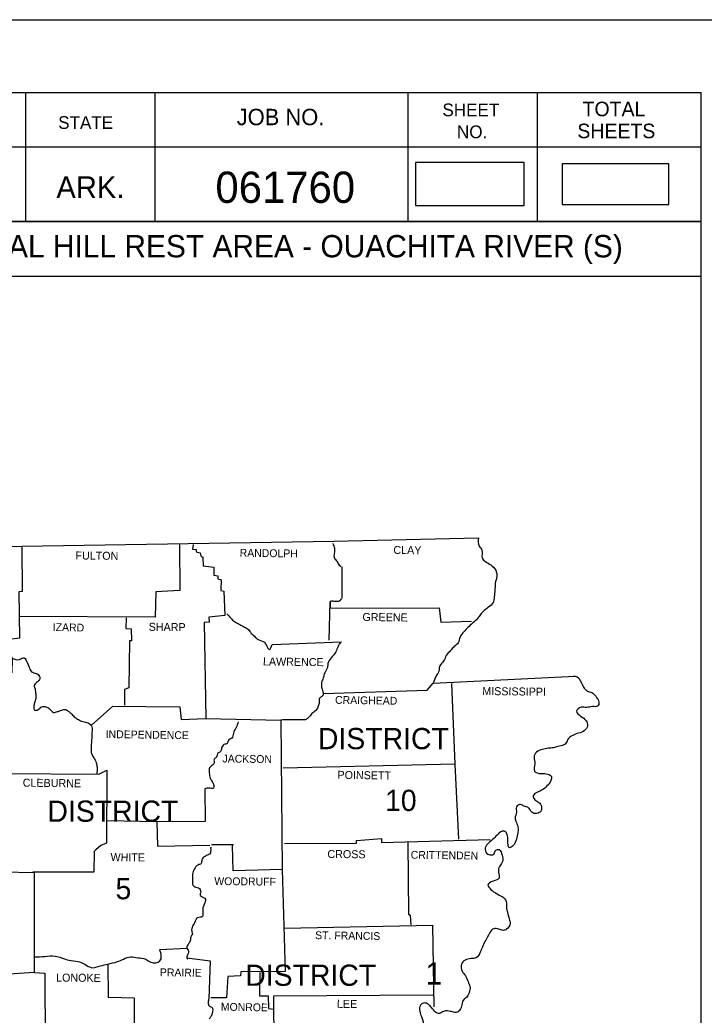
# Model space of a CAD drawing. Extents: x 22866 to 28196, y 1324810 to 1328105.
# Drawn here: x 26680 to 27047, y 1327007 to 1327542 of the extents above; entities that cross this region are included whole.
import ezdxf

# ---------------------------------------------------------------- set-up
doc = ezdxf.new("R2010")
doc.units = 0
for name, color, linetype in [('R_Border', 7, 'Continuous'), ('R_Border Notes', 7, 'Continuous'), ('R_Draft', 7, 'Continuous'), ('R_No Plot', 7, 'Continuous')]:
    doc.layers.add(name, color=color, linetype=linetype)

msp = doc.modelspace()

# ---------------------------------------------------------------- linework, layer by layer
at = {"layer": 'R_Border'}
for p, q in [((23883.86, 1327502.95), (27045.59, 1327502.95)), ((26683, 1327502.95), (26683, 1327433.55)), ((26752.39, 1327502.95), (26752.39, 1327433.55)), ((26888.19, 1327502.95), (26888.19, 1327433.55)), ((26957.59, 1327502.95), (26957.59, 1327433.55)), ((27045.59, 1325448.4), (27045.59, 1327502.95)), ((27045.59, 1327473.55), (26614.6, 1327473.55)), ((27045.59, 1327473.75), (27045.59, 1327473.75)), ((27045.59, 1327433.55), (26614.6, 1327433.55)), ((26644.2, 1327433.55), (27045.59, 1327433.55)), ((27045.59, 1327404.15), (26419.2, 1327404.15))]:
    msp.add_line(p, q, dxfattribs=at)
at = {"layer": 'R_Draft'}
for p, q in [((26902.05, 1327185.58), (26903.25, 1327189.28)), ((26902.35, 1327186.78), (26903.55, 1327189.68)), ((26782.85, 1327098.98), (26794.75, 1327098.98))]:
    msp.add_line(p, q, dxfattribs=at)
for points in [[(26892.27, 1327442.26), (26950.61, 1327442.26), (26950.61, 1327465.36), (26892.27, 1327465.36)], [(26971.05, 1327442.73), (27028.19, 1327442.73), (27028.19, 1327464.59), (26971.05, 1327464.59)]]:
    msp.add_lwpolyline(points, close=True, dxfattribs=at)
for points in [[(26377.45, 1327259.08), (26539.15, 1327258.98), (26681.05, 1327259.28), (26848.45, 1327261.88), (26926.05, 1327263.68)], [(26765.75, 1327260.18), (26765.95, 1327235.38), (26752.95, 1327234.68), (26752.55, 1327221.08), (26680.25, 1327221.48)], [(26681.05, 1327258.68), (26681.25, 1327234.88), (26679.55, 1327234.78), (26679.85, 1327209.88), (26672.85, 1327208.88), (26673.45, 1327202.18), (26675.85, 1327199.08), (26675.65, 1327191.18), (26662.05, 1327190.68), (26661.55, 1327178.48), (26649.15, 1327178.08), (26648.55, 1327163.28), (26649.25, 1327162.08), (26649.55, 1327138.48), (26670.95, 1327137.08), (26670.65, 1327084.38), (26687.65, 1327083.88), (26687.65, 1327030.28), (26674.25, 1327029.28), (26673.25, 1327017.48), (26650.75, 1327017.38)], [(26772.95, 1327260.08), (26772.65, 1327257.68), (26774.65, 1327257.38), (26774.55, 1327256.18), (26776.85, 1327255.68), (26777.05, 1327254.08), (26778.15, 1327253.38), (26778.45, 1327248.58), (26784.15, 1327247.98), (26784.15, 1327243.68), (26786.25, 1327243.38), (26786.25, 1327241.68), (26788.05, 1327241.18), (26787.95, 1327235.38), (26789.55, 1327235.08), (26789.95, 1327221.98), (26781.45, 1327221.18), (26781.55, 1327218.38), (26778.95, 1327218.28), (26779.85, 1327166.68), (26820.15, 1327165.78), (26820.85, 1327085.58), (26794.55, 1327084.88), (26794.05, 1327098.38)], [(26852.85, 1327248.08), (26852.85, 1327231.18)], [(26846.05, 1327208.68), (26846.55, 1327229.58), (26846.55, 1327225.88), (26905.05, 1327226.18), (26905.85, 1327218.38), (26922.35, 1327218.98)], [(26737.15, 1327220.78), (26736.95, 1327214.98), (26739.75, 1327214.78), (26739.85, 1327208.38), (26738.85, 1327208.38), (26738.45, 1327183.18), (26736.15, 1327182.18), (26736.15, 1327173.78)], [(26815.45, 1327206.48), (26852.55, 1327207.78)], [(26843.05, 1327180.08), (26898.55, 1327181.88), (26901.85, 1327185.68)], [(26902.05, 1327185.58), (26977.95, 1327189.48)], [(26911.65, 1327185.48), (26913.35, 1327142.18), (26915.35, 1327101.88)], [(26718.55, 1327163.08), (26729.95, 1327173.38), (26765.95, 1327172.88), (26766.65, 1327166.18), (26779.75, 1327166.68)], [(26833.25, 1327165.98), (26821.05, 1327165.98), (26820.15, 1327165.78)], [(26670.95, 1327137.08), (26722.35, 1327136.78), (26726.75, 1327138.88), (26726.45, 1327099.78), (26723.45, 1327098.48), (26720.75, 1327096.18), (26719.85, 1327095.28), (26719.75, 1327084.08), (26687.05, 1327084.08)], [(26913.35, 1327142.18), (26821.25, 1327140.08)], [(26779.35, 1327128.88), (26779.55, 1327111.28), (26753.55, 1327111.18), (26726.85, 1327111.68)], [(26753.55, 1327111.18), (26753.95, 1327098.08), (26782.05, 1327098.58)], [(26822.05, 1327099.58), (26860.65, 1327099.78), (26860.75, 1327101.18), (26874.15, 1327102.18), (26874.15, 1327100.08), (26932.35, 1327101.68)], [(26888.15, 1327100.08), (26888.65, 1327061.58), (26889.55, 1327060.98), (26889.85, 1327055.78)], [(26888.15, 1327100.08), (26888.65, 1327061.58), (26889.55, 1327060.98), (26889.85, 1327055.78)], [(26888.15, 1327100.08), (26888.65, 1327061.58), (26889.55, 1327060.98), (26889.85, 1327055.78)], [(26888.15, 1327100.08), (26888.65, 1327061.58), (26889.55, 1327060.98), (26889.85, 1327055.78)], [(26888.15, 1327100.08), (26888.65, 1327061.58), (26889.55, 1327060.98), (26889.85, 1327055.78)], [(26782.85, 1327097.28), (26782.35, 1327097.18)], [(26820.85, 1327085.58), (26822.35, 1327030.78), (26798.55, 1327030.68), (26798.45, 1327028.48), (26791.55, 1327028.08), (26790.95, 1327016.68), (26782.55, 1327016.68)], [(26822.05, 1327054.08), (26901.45, 1327055.68)], [(26901.45, 1327055.68), (26902.25, 1327011.88)], [(26901.45, 1327055.68), (26902.25, 1327011.88)], [(26901.45, 1327055.68), (26902.25, 1327011.88)], [(26901.45, 1327055.68), (26902.25, 1327011.88)], [(26901.45, 1327055.68), (26902.25, 1327011.88)], [(26901.45, 1327055.68), (26902.25, 1327011.88)], [(26901.45, 1327055.68), (26902.25, 1327011.88)], [(26901.45, 1327055.68), (26902.25, 1327011.88)], [(26755.15, 1327042.68), (26769.65, 1327043.38)], [(26769.65, 1327038.18), (26782.15, 1327036.58), (26781.45, 1327016.18)], [(26687.65, 1327030.28), (26693.45, 1327029.88), (26693.55, 1326991.68), (26688.35, 1326969.98), (26699.45, 1326969.48), (26699.35, 1326951.08)], [(26727.15, 1327034.88), (26727.35, 1327016.98), (26741.45, 1327016.68), (26741.55, 1326978.28)], [(26808.75, 1327030.18), (26808.65, 1327017.78), (26813.25, 1327017.78), (26813.45, 1327010.88), (26816.35, 1327010.58)], [(26822.05, 1326929.08), (26829.85, 1326929.58), (26829.75, 1326949.88), (26822.45, 1326950.38), (26822.85, 1326990.08), (26816.55, 1326990.98), (26816.35, 1327017.68), (26901.65, 1327018.28)]]:
    msp.add_lwpolyline(points, dxfattribs=at)
for points in [[(26847.95, 1327260.58), (26848.85, 1327258.08), (26848.75, 1327255.38), (26848.75, 1327252.88), (26850.05, 1327251.18), (26851.35, 1327249.08), (26852.35, 1327248.18)], [(26926.05, 1327263.68), (26926.55, 1327259.28), (26927.95, 1327256.98), (26928.15, 1327252.78), (26929.85, 1327250.98), (26932.75, 1327249.18), (26935.35, 1327246.28), (26935.95, 1327242.88), (26935.15, 1327239.38), (26934.95, 1327235.48), (26934.55, 1327232.08), (26933.95, 1327228.98), (26931.55, 1327226.48), (26929.25, 1327224.68), (26927.15, 1327222.58), (26925.65, 1327220.38), (26923.05, 1327217.98), (26920.45, 1327215.48), (26918.35, 1327213.28), (26916.25, 1327210.48), (26915.25, 1327207.38), (26912.95, 1327205.18), (26911.15, 1327203.18), (26908.75, 1327200.48), (26907.55, 1327197.78), (26905.25, 1327194.68), (26904.75, 1327191.68), (26903.25, 1327189.28), (26903.15, 1327188.88)], [(26852.45, 1327230.88), (26851.15, 1327229.58), (26848.65, 1327229.58), (26846.55, 1327229.58)], [(26791.05, 1327222.88), (26793.25, 1327220.58), (26795.15, 1327218.68), (26797.35, 1327217.58), (26799.95, 1327216.08), (26802.25, 1327214.88), (26803.75, 1327212.98), (26805.85, 1327210.88), (26807.95, 1327209.18), (26811.25, 1327207.58), (26812.35, 1327205.88), (26813.85, 1327203.78), (26815.45, 1327206.48)], [(26852.25, 1327207.68), (26850.75, 1327205.28), (26849.55, 1327202.48), (26847.15, 1327199.28), (26845.35, 1327196.18), (26845.05, 1327194.08), (26843.65, 1327191.28), (26842.85, 1327188.48), (26841.95, 1327186.08), (26841.95, 1327183.58), (26842.65, 1327181.08), (26842.45, 1327178.78), (26840.95, 1327177.68), (26840.55, 1327174.78), (26839.95, 1327172.78), (26838.65, 1327170.78), (26836.75, 1327169.28), (26834.75, 1327166.98), (26833.25, 1327165.98)], [(26675.85, 1327199.08), (26679.85, 1327198.38), (26682.25, 1327199.28), (26683.95, 1327196.68), (26684.85, 1327194.68), (26686.35, 1327191.78), (26688.75, 1327190.88), (26690.55, 1327189.28), (26690.55, 1327187.58), (26688.95, 1327185.98), (26687.75, 1327184.38), (26688.15, 1327182.48), (26688.55, 1327179.88), (26688.55, 1327177.38), (26687.95, 1327175.08), (26687.45, 1327172.98), (26687.95, 1327171.18), (26689.85, 1327171.48), (26691.85, 1327172.98), (26693.95, 1327172.98), (26695.95, 1327171.88), (26698.05, 1327169.98), (26700.15, 1327170.38), (26701.85, 1327170.88), (26704.25, 1327171.58), (26705.95, 1327170.68), (26707.45, 1327169.48), (26709.25, 1327167.58), (26710.95, 1327166.38), (26713.15, 1327165.28), (26715.85, 1327164.58), (26718.35, 1327162.88), (26718.75, 1327159.98), (26718.65, 1327157.48), (26718.45, 1327154.38), (26718.25, 1327150.98), (26718.55, 1327147.68), (26719.65, 1327145.48), (26721.05, 1327142.88), (26721.45, 1327140.48), (26721.35, 1327136.68)], [(26976.85, 1327189.38), (26977.95, 1327189.48), (26981.35, 1327185.88), (26982.85, 1327182.88), (26985.05, 1327181.18), (26987.55, 1327180.28), (26989.45, 1327177.98), (26990.75, 1327175.48), (26990.05, 1327173.28), (26987.25, 1327173.08), (26984.15, 1327172.58), (26981.15, 1327172.68), (26978.75, 1327170.68), (26980.95, 1327167.98), (26983.85, 1327165.48), (26984.65, 1327162.78), (26983.05, 1327160.18), (26979.85, 1327158.78), (26976.75, 1327157.58), (26973.95, 1327155.18), (26972.65, 1327152.88), (26969.55, 1327151.88), (26966.35, 1327150.98), (26963.55, 1327150.68), (26960.35, 1327150.08), (26957.25, 1327148.58), (26955.95, 1327145.98), (26956.35, 1327142.28), (26956.25, 1327138.38), (26959.55, 1327137.08), (26962.45, 1327136.98), (26965.25, 1327135.48), (26964.95, 1327133.28), (26962.85, 1327130.48), (26960.35, 1327128.28), (26957.85, 1327127.18), (26955.55, 1327125.08), (26956.35, 1327122.98), (26958.45, 1327121.58), (26959.95, 1327119.28), (26959.75, 1327117.18), (26957.35, 1327115.68), (26954.75, 1327116.28), (26952.85, 1327118.78), (26950.65, 1327119.58), (26948.75, 1327120.48), (26946.55, 1327119.18), (26946.55, 1327116.28), (26945.75, 1327113.18), (26946.45, 1327110.88), (26947.35, 1327107.68), (26947.25, 1327105.28), (26946.45, 1327101.88), (26944.75, 1327098.38), (26942.75, 1327097.28), (26941.95, 1327101.08), (26941.55, 1327104.18), (26940.35, 1327105.98), (26938.75, 1327106.08), (26936.65, 1327104.58), (26934.35, 1327102.28), (26931.45, 1327099.78), (26929.75, 1327097.28), (26930.65, 1327094.18), (26932.85, 1327093.38), (26934.55, 1327093.98), (26935.45, 1327095.98), (26937.15, 1327096.28), (26938.75, 1327093.18)], [(26797.25, 1327164.88), (26796.05, 1327161.78), (26794.65, 1327158.78), (26793.75, 1327156.18), (26791.85, 1327154.68), (26791.25, 1327153.28), (26789.55, 1327152.68), (26788.25, 1327150.68), (26787.65, 1327148.88), (26786.25, 1327148.08), (26785.55, 1327145.88), (26784.25, 1327144.68), (26784.35, 1327142.68), (26782.85, 1327141.28), (26781.65, 1327139.68), (26781.65, 1327137.48), (26782.15, 1327134.58), (26783.15, 1327132.88), (26784.05, 1327130.68), (26783.95, 1327129.28), (26781.45, 1327129.28), (26779.35, 1327128.88)], [(26782.35, 1327097.18), (26781.85, 1327093.88), (26779.95, 1327092.98), (26777.75, 1327090.78), (26777.25, 1327088.78), (26775.45, 1327087.98), (26773.75, 1327085.88), (26772.65, 1327082.98), (26772.65, 1327079.98), (26773.35, 1327076.58), (26775.85, 1327075.68), (26777.05, 1327073.68), (26776.85, 1327071.58), (26779.25, 1327070.18), (26779.65, 1327068.98), (26779.25, 1327067.68), (26778.15, 1327063.98), (26778.25, 1327061.48), (26778.05, 1327060.38), (26775.35, 1327059.68), (26773.75, 1327056.98), (26772.65, 1327055.08), (26772.25, 1327052.58), (26772.55, 1327050.78), (26771.75, 1327049.38), (26771.45, 1327047.28), (26770.45, 1327045.48), (26769.55, 1327043.78), (26770.55, 1327041.78), (26770.25, 1327040.38), (26769.65, 1327038.18), (26770.15, 1327037.48)], [(26938.75, 1327093.18), (26939.15, 1327090.28), (26937.45, 1327087.18), (26936.85, 1327084.08), (26937.15, 1327080.98), (26933.95, 1327079.28), (26931.15, 1327077.28), (26932.75, 1327074.88), (26935.75, 1327072.68), (26938.75, 1327070.98), (26940.65, 1327069.28), (26941.15, 1327065.18), (26941.65, 1327062.58), (26942.65, 1327058.98), (26943.05, 1327056.48), (26941.25, 1327053.48), (26939.15, 1327052.88), (26936.95, 1327053.58), (26934.35, 1327053.78), (26932.25, 1327051.78), (26930.75, 1327048.98), (26929.25, 1327046.18), (26928.15, 1327043.78), (26927.05, 1327041.18), (26924.85, 1327038.18), (26922.15, 1327037.68), (26918.95, 1327036.88), (26917.05, 1327034.68), (26917.35, 1327030.98), (26919.15, 1327028.48), (26920.55, 1327025.38), (26921.55, 1327022.68), (26921.05, 1327019.28), (26919.65, 1327016.78), (26917.85, 1327015.28), (26917.05, 1327012.08), (26915.75, 1327009.68), (26914.55, 1327008.88), (26912.15, 1327009.08), (26909.55, 1327009.58), (26907.35, 1327009.38), (26905.25, 1327008.28), (26903.15, 1327008.98), (26900.95, 1327011.38), (26899.15, 1327013.18), (26897.15, 1327013.88), (26895.05, 1327012.78), (26894.65, 1327009.48), (26895.65, 1327006.08), (26896.55, 1327001.48), (26895.65, 1326998.68), (26895.35, 1326994.08)], [(26687.85, 1327038.68), (26693.45, 1327038.88), (26698.95, 1327039.08), (26702.45, 1327038.08), (26706.45, 1327036.78), (26711.15, 1327036.18), (26714.45, 1327034.88), (26718.35, 1327032.88), (26723.35, 1327033.78), (26727.25, 1327034.78), (26732.35, 1327036.08), (26735.65, 1327037.48), (26739.45, 1327038.68), (26743.25, 1327038.18), (26747.55, 1327037.38), (26750.25, 1327035.78), (26755.15, 1327036.48), (26755.15, 1327042.68)], [(26781.45, 1327016.18), (26781.05, 1327014.18), (26781.85, 1327012.08), (26783.25, 1327011.38), (26783.45, 1327009.38), (26782.95, 1327007.38), (26782.55, 1327006.58), (26781.65, 1327005.38)]]:
    msp.add_spline(points, degree=3, dxfattribs=at)
at = {"layer": 'R_No Plot'}
msp.add_line((23759.85, 1327541.9), (27093.11, 1327541.9), dxfattribs=at)
msp.add_lwpolyline([(23759.79, 1327541.9), (27093.11, 1327541.9), (27093.11, 1325408.57), (23759.79, 1325408.57)], close=True, dxfattribs=at)

# ---------------------------------------------------------------- texts
at = {"layer": 'R_Border'}
for s, height, p in [('SHEET', 6.84, (26906.79, 1327490.15)), ('TOTAL', 7.819, (26981.99, 1327490.15)), ('STATE', 6.84, (26700.6, 1327483.35)), ('JOB NO.', 8.792, (26796.39, 1327485.35)), ('NO.', 6.84, (26914.59, 1327478.35)), ('SHEETS', 7.819, (26979.19, 1327478.35)), ('ARK.', 11.723, (26699.6, 1327446.15))]:
    msp.add_text(s, height=height, dxfattribs=at).set_placement(p)
at = {"layer": 'R_Border Notes'}
for s, height, p in [('061760', 16.8, (26784.96, 1327443.61)), ('SOCIAL HILL REST AREA - OUACHITA RIVER (S)', 11.9997, (26634.45, 1327414.35))]:
    msp.add_text(s, height=height, dxfattribs=at).set_placement(p)
at = {"layer": 'R_Draft'}
for s, height, rotation, p in [('FULTON', 4.3, 359.4996, (26709.85, 1327252.08)), ('RANDOLPH', 4.201, 359.2583, (26797.95, 1327253.58)), ('CLAY', 4.299, 359.2258, (26880.45, 1327255.08)), ('GREENE', 4.301, 359.2361, (26863.85, 1327219.08)), ('IZARD', 4.199, 358.9258, (26697.65, 1327213.68)), ('SHARP', 4.3, 359.3905, (26749.15, 1327213.78)), ('LAWRENCE', 4.301, 359.2678, (26810.45, 1327195.18)), ('MISSISSIPPI', 4.2995, 359.3097, (26928.15, 1327179.28)), ('CRAIGHEAD', 4.201, 359.1159, (26849.15, 1327174.58)), ('INDEPENDENCE', 4.1993, 359.2187, (26726.05, 1327156.18)), ('JACKSON', 4.199, 359.1352, (26788.75, 1327143.08)), ('POINSETT', 4.3, 359.1987, (26850.45, 1327134.28)), ('CLEBURNE', 4.3, 359.2535, (26681.55, 1327130.08)), ('CROSS', 4.3, 359.3839, (26845.05, 1327091.78)), ('CRITTENDEN', 4.201, 359.213, (26889.75, 1327091.38)), ('WHITE', 4.301, 359.3139, (26728.65, 1327090.08)), ('WOODRUFF', 4.199, 359.2748, (26784.35, 1327077.28)), ('ST. FRANCIS', 4.1993, 359.2216, (26838.45, 1327048.18)), ('PRAIRIE', 4.2, 359.2116, (26755.15, 1327028.28)), ('LONOKE', 4.301, 359.4974, (26699.45, 1327025.38)), ('LEE', 4.301, 359.4327, (26850.15, 1327011.28)), ('MONROE', 4.199, 359.0331, (26787.85, 1327009.78))]:
    msp.add_text(s, height=height, rotation=rotation, dxfattribs=at).set_placement(p)
for s, height, p in [('DISTRICT', 11.4, (26839.95, 1327150.18)), ('10', 11.4, (26875.98, 1327116.98)), ('DISTRICT', 11.4, (26694.81, 1327111.19)), ('5', 11.4, (26731.35, 1327069.58)), ('1', 12, (26897.75, 1327023.78)), ('DISTRICT', 11.4, (26800.95, 1327023.08))]:
    msp.add_text(s, height=height, dxfattribs=at).set_placement(p)

doc.saveas('drawing.dxf')
